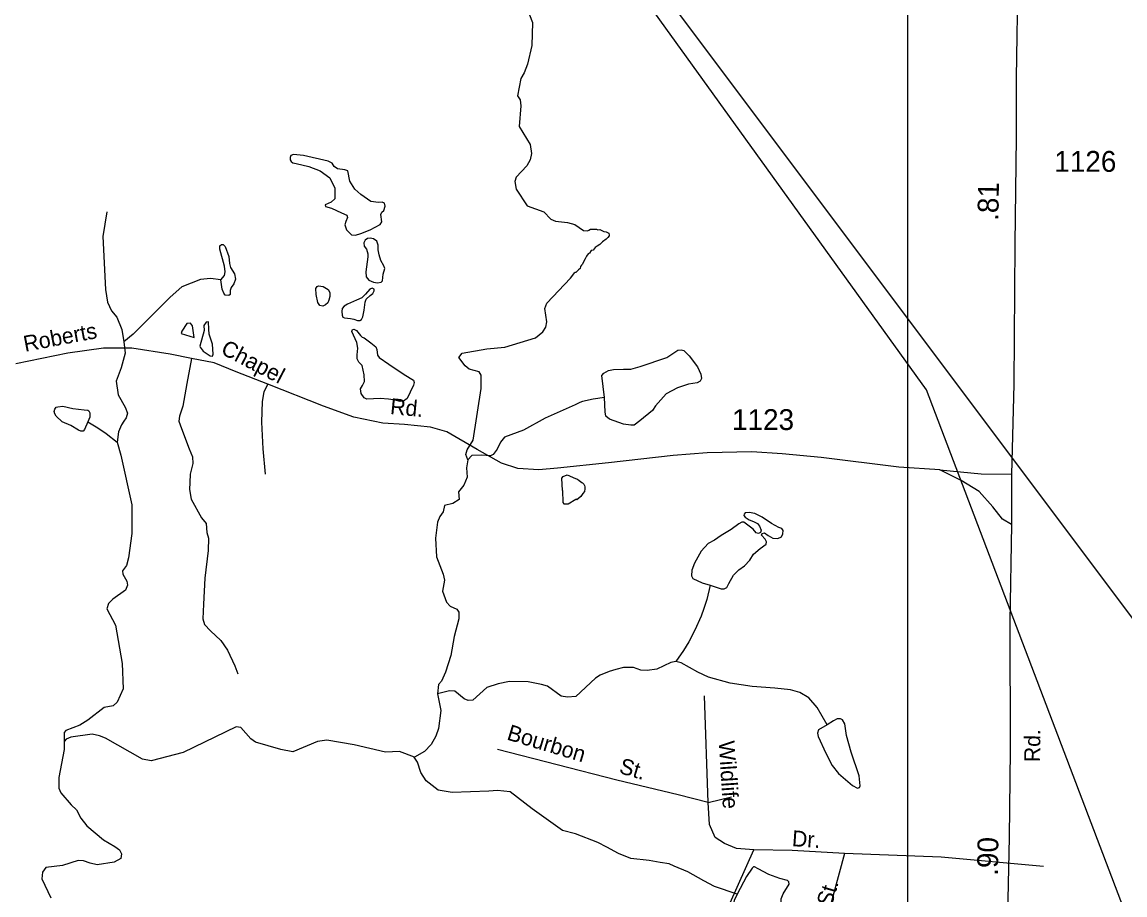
# Model space of a CAD drawing. Extents: x 2056842 to 2160602, y 826753 to 1016856.
# Drawn here: x 2070531 to 2077140, y 889134 to 894365 of the extents above; entities that cross this region are included whole.
import ezdxf

# ---------------------------------------------------------------- set-up
doc = ezdxf.new("R2010")
doc.units = 0
for name, color, linetype in [('Exist Hydrographic Creek Single Shore', 7, 'Continuous'), ('Exist Hydrographic Misc Water Feature', 7, 'Continuous'), ('Exist Road Non-System Type 51', 7, 'Continuous'), ('Exist Road Non-System Type 51 Label', 7, 'Continuous'), ('Exist Road Secondary Mileage Hundredths English Label', 7, 'Continuous'), ('Exist Road Secondary Type 51 Attributed', 7, 'Continuous'), ('Exist Road Secondary Type 51 Label', 7, 'Continuous'), ('Exist Road Secondary Type 51 Number Label', 7, 'Continuous'), ('Exist Utilities Electrical Transmission Line', 7, 'Continuous'), ('Map Preparation Inset Cut Line', 7, 'Continuous')]:
    doc.layers.add(name, color=color, linetype=linetype)

msp = doc.modelspace()

# ---------------------------------------------------------------- linework, layer by layer
at = {"layer": 'Exist Hydrographic Creek Single Shore'}
for points in [[(2073571.4, 894409.2), (2073589.5, 894363.2), (2073585.6, 894225.2), (2073559.9, 894113.2), (2073540, 894061.2), (2073520.1, 894027.2), (2073500.2, 893923.2), (2073516.3, 893899.2), (2073520.3, 893863.1), (2073510.5, 893739.1), (2073574.7, 893631.4), (2073582.8, 893577.2), (2073574.8, 893539.4), (2073555.1, 893503.2), (2073491.1, 893435.1), (2073483.1, 893409), (2073491.2, 893363.1), (2073557.5, 893263.3), (2073657.4, 893227.4), (2073699.5, 893183.5), (2073727.7, 893171.6), (2073799.5, 893163.7), (2073843.7, 893151.8)], [(2071039, 893226.8), (2071015.6, 893080.7), (2071030.1, 892762.7), (2071042, 892686.7), (2071066.2, 892634.7), (2071098.6, 892596.9), (2071128.8, 892522.9), (2071140.7, 892448.9)], [(2073843.7, 893151.8), (2073894.9, 893115.1), (2073919.1, 893113.3), (2073927.1, 893117.4), (2073937, 893123.4), (2073948.9, 893123.5), (2073961, 893123.6), (2073972.8, 893123.3), (2073980.9, 893119.6), (2073993.1, 893121.6), (2074000.9, 893117.5), (2074017.1, 893109.6), (2074030.9, 893107.7), (2074047.1, 893099.8), (2074049.2, 893087.6), (2074049.1, 893083.7), (2074041, 893073.7), (2074031.3, 893063.7), (2074009.3, 893047.4), (2073993.2, 893031.7), (2073977.3, 893021.5), (2073965.3, 893013.6), (2073953.5, 892997.4), (2073941.3, 892995.4), (2073931.4, 892979.5), (2073923.5, 892975.4), (2073913.3, 892961.2), (2073905.5, 892945.2), (2073897.6, 892931.3), (2073889.7, 892915), (2073883.7, 892907.3), (2073877.6, 892899.2), (2073875.7, 892887.1), (2073865.7, 892879.1), (2073849.7, 892865), (2073843.7, 892863.2)], [(2073202.2, 891740.8), (2073190.3, 891772.6), (2073198.2, 891800.7), (2073234, 891858.8), (2073281.5, 892168.8), (2073281.3, 892248.8), (2073269.3, 892268.9), (2073209.2, 892284.7), (2073185.2, 892304.6), (2073147.1, 892354.6), (2073167, 892380.6), (2073315, 892407), (2073423, 892417.1), (2073606.8, 892473.3), (2073650.8, 892509.4), (2073668.7, 892535.5), (2073674.8, 892567.6), (2073662.6, 892647.4), (2073674.5, 892679.6), (2073816.2, 892829.9), (2073843.7, 892863.2)], [(2071140.7, 892448.9), (2071148.9, 892381.1), (2071124.9, 892293.1), (2071094.9, 892212.8), (2071107.2, 892131), (2071149.3, 892057.3), (2071161.6, 892020.9), (2071155.1, 891993.9), (2071140.6, 891973), (2071126, 891950.8), (2071108.9, 891909), (2071100.7, 891846.3)], [(2071100.7, 891846.3), (2071122.2, 891769.2), (2071188.4, 891471), (2071188.9, 891299.3), (2071169, 891155), (2071157.1, 891108.9), (2071133.1, 891076.8), (2071135.3, 891057), (2071159.3, 891015.2), (2071163.4, 890991.1), (2071151.1, 890961.2), (2071075.5, 890907), (2071047.8, 890880.8), (2071039.4, 890848.8), (2071089.8, 890751.1), (2071130.2, 890520.9), (2071136.2, 890369.1), (2071100.5, 890289.3), (2071076.7, 890266.8), (2071022.8, 890256.8), (2070924.7, 890180.8), (2070876.8, 890150.7), (2070792.9, 890118.4), (2070782.8, 890106.6), (2070783.1, 890054.6)], [(2073202.2, 891740.8), (2073194.4, 891692.7), (2073198.4, 891636.7), (2073178.5, 891588.7), (2073146.6, 891548.7), (2073150.7, 891504.6), (2073112.8, 891480.6), (2073062.8, 891468.4), (2073054.8, 891430.4), (2073035, 891402.4), (2073020.9, 891368.5), (2073009.1, 891272.3), (2073013.4, 891160.4), (2073053.6, 891056.6), (2073061.7, 891020.4), (2073049.7, 890954.4), (2073073.8, 890888.5), (2073095.9, 890864.7), (2073135.9, 890846.6), (2073147.9, 890828.6), (2073148.1, 890788.6), (2073120.3, 890682.5), (2073100.4, 890568.5), (2073068.7, 890468.6), (2073044.8, 890414.4), (2073026.7, 890394.4), (2073020.8, 890338.5)], [(2073020.8, 890338.5), (2073041.1, 890238.5), (2073025.3, 890130.4), (2073009.3, 890084.5), (2072981.3, 890036.3), (2072941.5, 889994.3), (2072881.5, 889960.1)], [(2072881.5, 889960.1), (2072793.4, 889994), (2072709.5, 889989.9), (2072521.4, 890033.6), (2072357.4, 890061.2), (2072301.4, 890053.1), (2072153.5, 889990.8), (2072081.6, 890004.7), (2071929.4, 890048.4), (2071901.4, 890068.4), (2071841.3, 890138.2), (2071813.4, 890142.2), (2071495.5, 889987.6), (2071303.6, 889937.3), (2071251.6, 889947.2), (2071031.4, 890072.7), (2070995.5, 890086.7), (2070951.5, 890096.6), (2070823.5, 890078.4), (2070795.5, 890068.2), (2070783.6, 890054.3)], [(2070783.6, 890054.3), (2070783.6, 890006.2), (2070751.9, 889838.3), (2070752, 889774.3), (2070764, 889746.2), (2070824.1, 889674.4), (2070856.3, 889644.5), (2070882.3, 889594.5), (2070918.4, 889548.6), (2071018.6, 889464.7), (2071086.6, 889424.9), (2071114.6, 889404.9), (2071126.7, 889380.9), (2071122.7, 889353), (2071082.9, 889330.8), (2070980.9, 889314.7), (2070938.9, 889324.5), (2070898.8, 889338.6), (2070866.8, 889340.4), (2070772.8, 889310.4), (2070672.9, 889298), (2070653, 889270), (2070649.1, 889230.1), (2070703.2, 889116.2)]]:
    msp.add_lwpolyline(points, dxfattribs=at)
at = {"layer": 'Exist Hydrographic Misc Water Feature'}
msp.add_line((2071484.5, 892497.8), (2071562.5, 892473.8), dxfattribs=at)
for points in [[(2072616.2, 893120.6), (2072677.5, 893152.1), (2072685.8, 893167), (2072680.8, 893211.8), (2072687.5, 893225), (2072699.1, 893235), (2072705.7, 893261.5), (2072702.4, 893279.7), (2072689.1, 893284.7), (2072667.6, 893283), (2072621.2, 893289.7), (2072561.5, 893331.1), (2072525.1, 893362.6), (2072495.3, 893412.4), (2072482, 893473.7), (2072465.4, 893480.3), (2072420.7, 893485.3), (2072400.8, 893498.6), (2072389.2, 893518.5), (2072364.4, 893531.7), (2072216.9, 893564.9), (2072157.3, 893571.5), (2072140.7, 893564.9), (2072137.4, 893553.3), (2072137.4, 893540), (2072142.3, 893528.4), (2072153.9, 893521.8), (2072173.8, 893516.8), (2072250, 893498.6), (2072318, 893473.7), (2072374.3, 893432.3), (2072405.8, 893369.3), (2072405.8, 893306.3), (2072382.6, 893286.4), (2072346.1, 893269.8), (2072349.5, 893259.8), (2072384.3, 893249.9), (2072445.6, 893221.7), (2072477, 893208.4), (2072480.4, 893193.5), (2072470.4, 893170.3), (2072465.4, 893150.4), (2072475.4, 893120.6), (2072505.2, 893090.7), (2072528.4, 893087.4), (2072561.5, 893097.4), (2072616.2, 893120.6)], [(2072602.6, 892958.3), (2072590.1, 892867.2), (2072592.6, 892837.3), (2072609.2, 892819.1), (2072636.5, 892805.8), (2072661.4, 892802.5), (2072682.9, 892805.8), (2072691.2, 892814.1), (2072693.7, 892853.9), (2072703.6, 892888.7), (2072698.7, 892904.5), (2072680.4, 892936), (2072669.7, 892969.9), (2072665.5, 892999.8), (2072665.5, 893028.8), (2072657.2, 893052.8), (2072636.5, 893066.1), (2072615.8, 893070.3), (2072600.1, 893068.6), (2072587.6, 893058.6), (2072578.5, 893042.1), (2072581, 893022.2), (2072594.3, 893003.9), (2072601.7, 892975.8), (2072602.6, 892958.3)], [(2071722.7, 892820.3), (2071744.2, 892846.9), (2071746.8, 892868.4), (2071743, 892901.4), (2071715.1, 893004), (2071716.4, 893023), (2071725.2, 893031.8), (2071735.4, 893031.8), (2071746.8, 893019.2), (2071769.6, 892959.6), (2071773.4, 892917.8), (2071779.7, 892893.8), (2071803.7, 892855.7), (2071810.1, 892824.1), (2071799.9, 892796.2), (2071783.5, 892773.4), (2071778.4, 892755.7), (2071777.2, 892732.9), (2071769.6, 892726.5), (2071748, 892727.8), (2071740.4, 892740.5), (2071730.3, 892763.3), (2071722.7, 892820.3)], [(2071722.7, 892820.3), (2071660.7, 892829.1), (2071599.9, 892822.8), (2071487.2, 892777.2), (2071418.1, 892717.2), (2071196.2, 892495.2), (2071140.7, 892448.9)], [(2072368.1, 892699.1), (2072363.1, 892682.5), (2072349, 892670.1), (2072333.3, 892662.7), (2072315.9, 892666.8), (2072302.7, 892685), (2072292.7, 892733.1), (2072290.2, 892768.8), (2072298.5, 892779.5), (2072307.6, 892783.7), (2072335, 892779.5), (2072365.6, 892763), (2072374.7, 892743.9), (2072375.6, 892720.7), (2072368.1, 892699.1)], [(2072499.8, 892588.9), (2072519.7, 892584.7), (2072540.4, 892577.3), (2072555.3, 892577.3), (2072564.4, 892582.2), (2072572.7, 892598), (2072581, 892637.8), (2072587.6, 892686.7), (2072593.4, 892704.9), (2072616.6, 892725.7), (2072632.4, 892738.1), (2072640.7, 892753.8), (2072640.7, 892764.6), (2072629.1, 892769.6), (2072614.2, 892763.8), (2072588.5, 892734.8), (2072566.9, 892712.4), (2072533.8, 892698.3), (2072481.6, 892675.1), (2072460.1, 892661.8), (2072448.5, 892647.7), (2072446.8, 892630.3), (2072448.5, 892607.9), (2072452.6, 892595.5), (2072462.5, 892592.2), (2072481.6, 892589.7), (2072499.8, 892588.9)], [(2071540.3, 892559.9), (2071518.2, 892557.6), (2071488.2, 892513.4), (2071484.5, 892497.8)], [(2071562.5, 892473.8), (2071552.4, 892543.8), (2071540.3, 892559.9)], [(2071650.2, 892523.7), (2071648.2, 892567.9), (2071634.2, 892566), (2071620.3, 892545.8), (2071622.1, 892515.8), (2071596.7, 892421.9), (2071598.8, 892416)], [(2071676.7, 892374.1), (2071672.6, 892433.9), (2071652.5, 892493.8), (2071650.2, 892523.7)], [(2072856.9, 892146), (2072837.8, 892109.6), (2072816.3, 892093), (2072796.4, 892091.3), (2072767.4, 892098), (2072726.8, 892105.4), (2072677.1, 892108.7), (2072597.6, 892105.4), (2072581, 892113.7), (2072563.6, 892138.6), (2072558.6, 892166.8), (2072570.2, 892186.7), (2072581.8, 892211.5), (2072581, 892250.5), (2072569.4, 892306), (2072547.9, 892325.9), (2072538.8, 892346.7), (2072538.8, 892369.9), (2072542.9, 892410.5), (2072536.3, 892443.6), (2072507.3, 892510), (2072511.4, 892523.2), (2072518.9, 892524.9), (2072535.5, 892516.6), (2072557.8, 892486.8), (2072568.6, 892476.8), (2072580.2, 892471.8), (2072620, 892442.8), (2072649.8, 892417.9), (2072657.2, 892402.2), (2072659.7, 892369), (2072670.5, 892354.1), (2072728.5, 892314.3), (2072821.3, 892252.2), (2072876.8, 892218.2), (2072880.1, 892204.9), (2072876, 892189.2), (2072856.9, 892146)], [(2071598.8, 892416), (2071616.8, 892391.7), (2071658.8, 892363.8), (2071672.6, 892362.2), (2071676.7, 892374.1)], [(2074020.8, 892114.5), (2074005.9, 892246.8), (2074017.1, 892261.7), (2074044.5, 892276.7), (2074075.7, 892283), (2074134.4, 892284.2), (2074179.3, 892285.5), (2074234.2, 892300.4), (2074393.8, 892354.1), (2074461.2, 892397.8), (2074479.9, 892401.5), (2074496.1, 892396.5), (2074527.3, 892364.1), (2074577.2, 892299.2), (2074598.4, 892255.5), (2074602.1, 892229.3), (2074593.4, 892213.1), (2074575.9, 892203.1), (2074523.6, 892194.3), (2074457.4, 892173.1), (2074391.3, 892136.9), (2074326.5, 892065.8), (2074309, 892037.1), (2074231.7, 891975.9), (2074198, 891949.7), (2074179.3, 891948.5), (2074134.4, 891956), (2074050.8, 891984.7), (2074029.6, 892003.4), (2074025.8, 892028.3), (2074020.8, 892114.5)], [(2073846.1, 892071.4), (2073665.5, 891991.7), (2073535.3, 891919.4), (2073421.7, 891877.3), (2073397.5, 891847.3), (2073377.8, 891805.2), (2073353.8, 891773.2), (2073337.6, 891765.1), (2073285.9, 891768.8), (2073225.6, 891767), (2073201.8, 891741.1)], [(2074020.8, 892114.5), (2073952.2, 892104.5), (2073888.2, 892091.4), (2073872.4, 892085.3), (2073846.1, 892071.4)], [(2070925.8, 891969.2), (2070905.6, 891923), (2070896.1, 891914.1), (2070882.8, 891912.2), (2070868.9, 891918.5), (2070822.6, 891947.7), (2070772, 891968.6), (2070735.3, 892002.1), (2070726.4, 892017.4), (2070723.9, 892031.9), (2070727.1, 892045.9), (2070735.3, 892057.3), (2070744.1, 892059.8), (2070774.5, 892062.3), (2070835.9, 892049), (2070903.7, 892040.2), (2070924.6, 892039.5), (2070931.5, 892034.5), (2070936.6, 892022.4), (2070936, 891997.1), (2070925.8, 891969.2)], [(2070925.8, 891969.2), (2070984.2, 891933.7), (2071035.5, 891898.9), (2071100.7, 891846.3)], [(2073769.8, 891557.1), (2073765.9, 891630.7), (2073773.7, 891641.3), (2073797.7, 891650.6), (2073847.8, 891629.3)], [(2073847.8, 891629.3), (2073859.9, 891625.4), (2073869.5, 891617.4), (2073885.9, 891605.2), (2073889.8, 891603.5), (2073897.8, 891595.3), (2073901.9, 891587.4), (2073903.9, 891579.4), (2073903.7, 891567.6), (2073900.3, 891551.5), (2073890.2, 891539.7), (2073878.3, 891521.6), (2073866.4, 891511.2), (2073854.1, 891501.4), (2073848.4, 891505.5)], [(2073769.8, 891557.1), (2073770.3, 891485.3), (2073778, 891478.4), (2073802.4, 891477.1), (2073848.4, 891505.5)], [(2074654.5, 890989.9), (2074719.4, 890968.4), (2074738.1, 890968.4), (2074753.1, 890975.9), (2074766.8, 891000.9), (2074793, 891049.6), (2074826.7, 891082), (2074860.4, 891105.7), (2074891.5, 891140.7), (2074914, 891176.9), (2074952.7, 891209.3), (2074988.8, 891235.5), (2074992.6, 891250.5), (2074983.9, 891266.7), (2074962.6, 891289.2), (2074966.4, 891299.2), (2074978.9, 891302.9), (2075001.3, 891288), (2075028.8, 891271.7), (2075059.9, 891269.2), (2075081.2, 891279.2), (2075089.9, 891297.9), (2075092.4, 891317.9), (2075083.7, 891329.1), (2075066.2, 891335.4), (2075021.3, 891359.1), (2074965.1, 891397.8), (2074921.5, 891420.3), (2074887.8, 891425.2), (2074864.1, 891422.8), (2074857.9, 891416.5), (2074856.6, 891407.8), (2074862.9, 891397.8), (2074887.8, 891381.6), (2074912.8, 891371.6), (2074937.7, 891360.3), (2074950.2, 891344.1), (2074960.2, 891320.4), (2074955.2, 891305.4), (2074943.9, 891299.2), (2074929, 891304.2), (2074911.5, 891325.4), (2074880.3, 891350.4), (2074855.4, 891367.8), (2074844.1, 891367.8), (2074825.4, 891357.8), (2074779.3, 891324.1), (2074720.6, 891288), (2074680.7, 891259.2), (2074642.1, 891239.3), (2074600.9, 891194.3), (2074559.7, 891121.9), (2074544.8, 891079.5), (2074542.3, 891047.1), (2074549.8, 891029.6), (2074605.9, 891003.4), (2074654.5, 890989.9)], [(2074654.5, 890989.9), (2074633.3, 890903.8), (2074615.9, 890851.4), (2074600.9, 890803.9), (2074562.2, 890720.3), (2074526.1, 890650.4), (2074494.9, 890598.7), (2074448.7, 890533.1)], [(2074448.7, 890533.1), (2074417.5, 890526.3), (2074333.9, 890487.6), (2074276.6, 890478.9), (2074239.1, 890480.2), (2074195.5, 890497.6), (2074135.6, 890496.4), (2074089.5, 890483.9), (2074049.5, 890472.7), (2073994.6, 890450.2), (2073967.2, 890432.7), (2073850, 890323.5)], [(2075354.3, 890153.6), (2075295.7, 890257.2), (2075244.6, 890314.7), (2075192.2, 890347.1), (2075134.8, 890362.1), (2075042.5, 890372.1), (2074906.5, 890383.3), (2074773, 890402), (2074644.6, 890439.5), (2074579.7, 890468.2), (2074481.1, 890525.6), (2074448.7, 890533.1)], [(2073850, 890323.5), (2073800, 890319.7), (2073762.1, 890324.3), (2073680.2, 890385.8), (2073643.9, 890395.7), (2073564.2, 890411.5), (2073452.4, 890413.5), (2073384.1, 890399.4), (2073316.3, 890377.3), (2073232.6, 890301.1), (2073204.3, 890298.9), (2073180.3, 890309), (2073124.3, 890354.8), (2073092.4, 890356.9), (2073020, 890338.6)], [(2075354.3, 890153.6), (2075303.2, 890122.4), (2075297, 890103.7), (2075300.7, 890083.8), (2075346.9, 889983.9), (2075384.3, 889910.3), (2075422.9, 889861.6), (2075507.8, 889790.4), (2075537.7, 889774.2), (2075548.9, 889778), (2075552.7, 889787.9), (2075546.4, 889846.6), (2075499, 889990.1), (2075471.6, 890090), (2075460.4, 890159.9), (2075447.9, 890182.4), (2075434.2, 890188.6), (2075414.2, 890188.6), (2075393, 890177.4), (2075354.3, 890153.6)], [(2073847.5, 889499.9), (2073769.2, 889520), (2073587.8, 889649.8), (2073455.5, 889751.5), (2073379.4, 889759.3), (2073327.3, 889755.1), (2073107.1, 889746.7), (2073023.5, 889762.6), (2072951.3, 889818.6), (2072919.3, 889868.5), (2072901.2, 889928.5), (2072880.9, 889960.4)], [(2074816.7, 889137.7), (2074679.5, 889183.8), (2074617.1, 889217.5), (2074521.1, 889271.5), (2074437.5, 889306.4), (2074409, 889319.2), (2074353.9, 889328.9), (2074287.8, 889340.1), (2074178, 889352.6), (2074105.7, 889382.5), (2074035.8, 889420), (2073980.9, 889447.5), (2073847.5, 889499.9)], [(2074816.7, 889137.7), (2074798, 889100.2), (2074794.3, 889081.5), (2074804.2, 889062.8), (2074844.1, 889037.8), (2074976.4, 888994.1), (2075020, 888985.4), (2075038.7, 888994.1), (2075067.4, 889030.3), (2075079.9, 889067.8), (2075079.9, 889110.2), (2075091.1, 889140.2), (2075127.3, 889198.8), (2075126.1, 889212.6), (2075117.3, 889220), (2075071.2, 889232.5), (2075006.3, 889256.2), (2074942.7, 889291.2), (2074919, 889302.4), (2074912.8, 889302.4), (2074905.3, 889294.9), (2074871.6, 889245), (2074816.7, 889137.7)]]:
    msp.add_lwpolyline(points, dxfattribs=at)
at = {"layer": 'Exist Road Non-System Type 51'}
for p, q in [((2074641.8, 889686.9), (2074619.5, 890326.4)), ((2074641.8, 889686.9), (2074781.8, 889722.7)), ((2075458.1, 889382.8), (2075234.7, 888557.1))]:
    msp.add_line(p, q, dxfattribs=at)
for points in [[(2071546.6, 892349.4), (2071517.7, 892199.4), (2071493.4, 892064), (2071475, 892003.5), (2071469.7, 891973.3), (2071485.5, 891929.9), (2071531.5, 891807.6), (2071551.9, 891760.2), (2071553.2, 891719.5), (2071538.7, 891655), (2071536.1, 891606.4), (2071534.1, 891564.3), (2071544.6, 891505.1), (2071605.1, 891394.7), (2071633.4, 891359.2), (2071638.7, 891305.2), (2071647.9, 891272.4), (2071646.6, 891197.4), (2071626.8, 891031.7), (2071618.3, 890876.5), (2071613, 890788.4), (2071624.9, 890754.2), (2071660.4, 890717.4), (2071722.2, 890658.3), (2071761.6, 890600.4), (2071805.7, 890507), (2071824.1, 890458.4)], [(2072002.9, 892195.5), (2071979.3, 892148.2), (2071968.7, 892091.6), (2071966.1, 891968), (2071974, 891807.6), (2071987.8, 891656.3)], [(2076029.7, 891681.7), (2076279, 891657), (2076458.8, 891654.5)], [(2074641.8, 889686.9), (2074461.6, 889733.1), (2074095.2, 889822.6), (2073380.2, 890004.4)], [(2074915.9, 889403.7), (2074811.6, 889412.7), (2074740.1, 889442.5), (2074683.5, 889478.2), (2074650.8, 889555.8), (2074641.8, 889686.9)], [(2075234.7, 888557.1), (2074810.1, 888737.4), (2074744.6, 888797), (2074720.8, 888898.4), (2074774.4, 889086.2), (2074915.9, 889403.7)], [(2075458.1, 889382.8), (2075145.3, 889400.7), (2074915.9, 889403.7)], [(2076651.3, 889303.8), (2076037.5, 889360.5), (2075458.1, 889382.8)]]:
    msp.add_lwpolyline(points, dxfattribs=at)
at = {"layer": 'Exist Road Secondary Type 51 Attributed'}
for points in [[(2076509.9, 895655.9), (2076506.4, 895365.6), (2076498.3, 894660), (2076488.4, 894031.7), (2076488.4, 893675.8), (2076480.3, 893033.1), (2076474.1, 892194.5), (2076458.8, 891654.3), (2076458.8, 891354.1)], [(2076458.8, 891354.1), (2076405.1, 891386.6), (2076348.5, 891459.6), (2076265.1, 891552), (2076157.8, 891617.6), (2076029.7, 891681.7), (2075785.5, 891696.6), (2075319.2, 891756.2), (2075086.1, 891777.8), (2074902.9, 891789.8), (2074636.2, 891783.8), (2074432.2, 891767.4), (2074045.6, 891723.4), (2073738.8, 891690.6), (2073627.1, 891681.7), (2073501.9, 891689.1), (2073402.9, 891721.2), (2073258.4, 891803.2), (2073075.2, 891909), (2072978.4, 891937.3), (2072823.4, 891952.2), (2072692.4, 891961.2), (2072518.8, 891996.2), (2072337.1, 892063.3), (2072002.9, 892195.5), (2071814.3, 892269), (2071680.9, 892321.9), (2071546.6, 892349.4), (2071418.8, 892374.1), (2071189.4, 892409.8), (2071018.8, 892410.6), (2070805.8, 892380.8), (2070493, 892316.7)], [(2076458.8, 891354.1), (2076449.8, 890769.8), (2076451.6, 890002.2), (2076445.3, 889480), (2076438.1, 889106.1), (2076432.4, 888523.7), (2076420.2, 887718.3), (2076427.4, 887583.5), (2076462.6, 887419), (2076503.8, 887287), (2076539.3, 887199.7), (2076569.8, 887153.7)]]:
    msp.add_lwpolyline(points, dxfattribs=at)
at = {"layer": 'Exist Utilities Electrical Transmission Line'}
for points in [[(2079289.6, 845905.8), (2079948.4, 849305.4), (2079483.2, 855866.2), (2080101, 858353.8), (2081583.8, 864201.8), (2082616, 868304.1), (2080660.7, 871519), (2079505, 873046.5), (2077150, 875999.6), (2076168.7, 877076.1), (2079417.8, 882691.3), (2077477.1, 888146.6), (2075950.7, 892161.6), (2073748.3, 895216.6), (2070106.7, 900031.7)], [(2070228.8, 900032.1), (2072358.2, 897262.8), (2073244.3, 896042.6), (2073834.2, 895260.3), (2077530.5, 890329.4), (2077620.9, 890191.7), (2078985.5, 888634.2), (2079057.9, 888552.5), (2080356.6, 887331.2), (2080736.5, 886973.8)]]:
    msp.add_lwpolyline(points, dxfattribs=at)
at = {"layer": 'Map Preparation Inset Cut Line'}
msp.add_lwpolyline([(2075837.6, 899339.2), (2086885.8, 899339.2), (2086885.8, 887416.1), (2075837.6, 887416.1), (2075837.6, 899339.2)], dxfattribs=at)

# ---------------------------------------------------------------- texts
at = {"layer": 'Exist Road Non-System Type 51 Label'}
for s, rotation, p in [('Bourbon', 343.29099, (2073430.5, 890066)), ('Wildlife', 273.71307, (2074704.8, 890055)), ('St.', 343.70562, (2074102.9, 889865.5)), ('Dr.', 356.05225, (2075142, 889426.5)), ('St.', 73.50513, (2075381.2, 889059.9))]:
    msp.add_text(s, height=95, rotation=rotation, dxfattribs=at).set_placement(p)
at = {"layer": 'Exist Road Secondary Mileage Hundredths English Label'}
for s, rotation, p in [('.81', 89.09906, (2076381, 893172.8)), ('.90', 89.25518, (2076378.5, 889247.8))]:
    msp.add_text(s, height=125, rotation=rotation, dxfattribs=at).set_placement(p)
at = {"layer": 'Exist Road Secondary Type 51 Label'}
for s, rotation, p in [('Roberts', 10.73171, (2070548.6, 892388.7)), ('Chapel', 332.44115, (2071715.3, 892380.7)), ('Rd.', 354.47115, (2072733.6, 892016.5)), ('Rd.', 89.25517, (2076630.7, 889929.1))]:
    msp.add_text(s, height=95, rotation=rotation, dxfattribs=at).set_placement(p)
at = {"layer": 'Exist Road Secondary Type 51 Number Label'}
for s, p in [('1126', (2076716.3, 893467.5)), ('1123', (2074785.1, 891919.9))]:
    msp.add_text(s, height=125, dxfattribs=at).set_placement(p)

doc.saveas('drawing.dxf')
